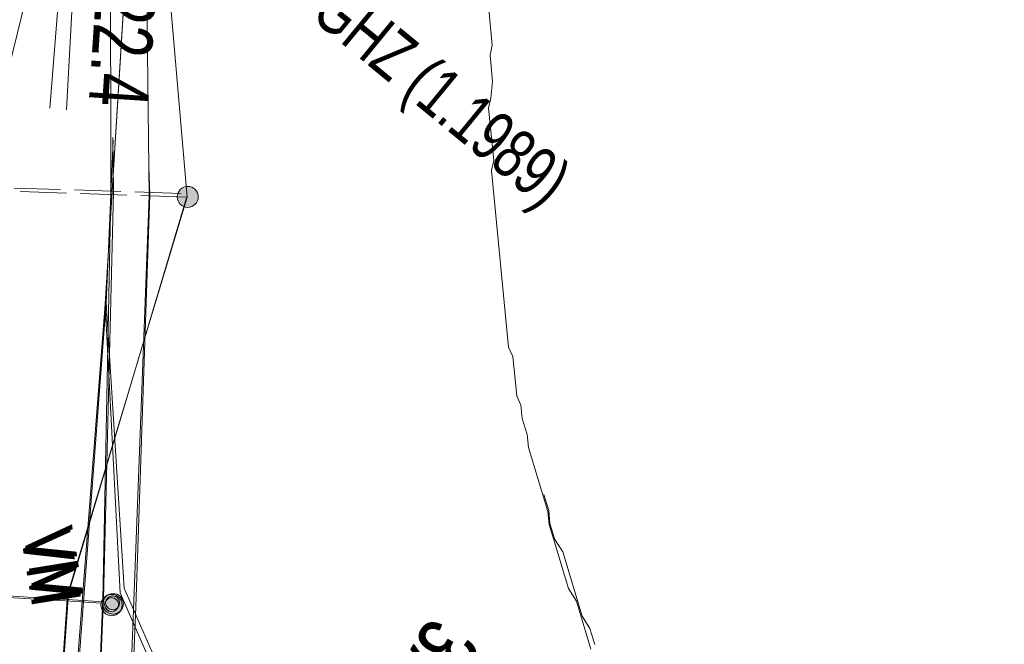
# Model space of a CAD drawing. Header units: metres. Extents: x -740 to 758, y -633 to 854.
# Tile 452 of 656: x -17.75 to -8.93, y -270.96 to -265.36. Entities that reach past the tile are written whole.
import ezdxf

# ---------------------------------------------------------------- set-up
doc = ezdxf.new("R2010")
doc.units = ezdxf.units.M
doc.header["$MEASUREMENT"] = 0
doc.linetypes.add('416_125', pattern=[0.5408, 0.416, -0.1248])
for name, color, linetype in [('Grundkarte.LOVION', 7, 'Continuous'), ('Strom.LOVION', 7, 'Continuous'), ('StromBemass.LOVION', 7, 'Continuous')]:
    doc.layers.add(name, color=color, linetype=linetype)
doc.styles.add('ERSTELLTER_STIL_1', font='arial.ttf')

msp = doc.modelspace()

# ---------------------------------------------------------------- hatches: boundary and pattern name
at = {"layer": 'StromBemass.LOVION', "linetype": 'Continuous', "lineweight": 13}
for points in [[(-16.1746, -267.0114), (-16.1677, -267.0018), (-16.162, -266.9914), (-16.1577, -266.9804), (-16.1548, -266.969), (-16.1534, -266.9572), (-16.1534, -266.9454), (-16.1549, -266.9336), (-16.1579, -266.9222), (-16.1623, -266.9112), (-16.168, -266.9008), (-16.175, -266.8913), (-16.1832, -266.8827), (-16.1923, -266.8752), (-16.2023, -266.8689), (-16.213, -266.8639), (-16.2243, -266.8602), (-16.2359, -266.8581), (-16.2477, -266.8574), (-16.2596, -266.8581), (-16.2712, -266.8604), (-16.2824, -266.8641), (-16.2931, -266.8692), (-16.3031, -266.8755), (-16.3122, -266.8831), (-16.3202, -266.8918), (-16.3272, -266.9014), (-16.3328, -266.9117), (-16.3372, -266.9228), (-16.3401, -266.9342), (-16.3415, -266.946), (-16.3415, -266.9578), (-16.3399, -266.9696), (-16.337, -266.981), (-16.3326, -266.992), (-16.3268, -267.0023), (-16.3199, -267.0119), (-16.3117, -267.0205), (-16.3026, -267.028), (-16.2926, -267.0343), (-16.2818, -267.0393), (-16.2706, -267.0429), (-16.259, -267.0451), (-16.2471, -267.0458), (-16.2353, -267.0451), (-16.2237, -267.0428), (-16.2125, -267.0391), (-16.2018, -267.034), (-16.1918, -267.0277), (-16.1827, -267.0201)], [(-16.8564, -270.6689), (-16.8494, -270.6592), (-16.8437, -270.6488), (-16.8393, -270.6376), (-16.8364, -270.626), (-16.8349, -270.6142), (-16.835, -270.6022), (-16.8365, -270.5904), (-16.8395, -270.5788), (-16.844, -270.5677), (-16.8498, -270.5573), (-16.8568, -270.5476), (-16.865, -270.5389), (-16.8742, -270.5313), (-16.8844, -270.525), (-16.8952, -270.5199), (-16.9066, -270.5163), (-16.9183, -270.5141), (-16.9302, -270.5134), (-16.9422, -270.5141), (-16.9539, -270.5164), (-16.9653, -270.5201), (-16.976, -270.5253), (-16.9861, -270.5317), (-16.9953, -270.5394), (-17.0035, -270.5481), (-17.0104, -270.5578), (-17.0162, -270.5683), (-17.0205, -270.5794), (-17.0235, -270.591), (-17.0249, -270.6028), (-17.0249, -270.6148), (-17.0234, -270.6266), (-17.0203, -270.6382), (-17.0159, -270.6493), (-17.0101, -270.6598), (-17.0031, -270.6694), (-16.9949, -270.6781), (-16.9856, -270.6857), (-16.9755, -270.6921), (-16.9647, -270.6971), (-16.9533, -270.7008), (-16.9416, -270.703), (-16.9296, -270.7037), (-16.9177, -270.7029), (-16.906, -270.7006), (-16.8946, -270.6969), (-16.8838, -270.6918), (-16.8738, -270.6853), (-16.8646, -270.6777)], [(-16.8452, -270.6554), (-16.8385, -270.6461), (-16.8329, -270.6359), (-16.8287, -270.6251), (-16.8259, -270.6139), (-16.8245, -270.6024), (-16.8245, -270.5909), (-16.826, -270.5794), (-16.8289, -270.5682), (-16.8332, -270.5575), (-16.8388, -270.5474), (-16.8456, -270.538), (-16.8536, -270.5296), (-16.8625, -270.5223), (-16.8723, -270.5161), (-16.8828, -270.5112), (-16.8938, -270.5077), (-16.9051, -270.5055), (-16.9167, -270.5049), (-16.9282, -270.5056), (-16.9396, -270.5078), (-16.9506, -270.5114), (-16.961, -270.5164), (-16.9708, -270.5226), (-16.9797, -270.53), (-16.9875, -270.5385), (-16.9943, -270.5479), (-16.9999, -270.558), (-17.0041, -270.5688), (-17.0069, -270.58), (-17.0083, -270.5915), (-17.0083, -270.603), (-17.0068, -270.6145), (-17.0039, -270.6257), (-16.9996, -270.6364), (-16.994, -270.6466), (-16.9872, -270.6559), (-16.9792, -270.6643), (-16.9703, -270.6716), (-16.9605, -270.6778), (-16.95, -270.6827), (-16.939, -270.6862), (-16.9276, -270.6884), (-16.9161, -270.6891), (-16.9046, -270.6883), (-16.8932, -270.6861), (-16.8822, -270.6825), (-16.8718, -270.6775), (-16.862, -270.6713), (-16.8531, -270.6639)], [(-16.8813, -270.644), (-16.8767, -270.6377), (-16.8729, -270.6308), (-16.8701, -270.6235), (-16.8682, -270.6159), (-16.8672, -270.6081), (-16.8672, -270.6002), (-16.8682, -270.5925), (-16.8702, -270.5849), (-16.8731, -270.5776), (-16.8769, -270.5707), (-16.8815, -270.5644), (-16.8869, -270.5587), (-16.893, -270.5537), (-16.8996, -270.5496), (-16.9067, -270.5462), (-16.9142, -270.5438), (-16.9219, -270.5424), (-16.9297, -270.5419), (-16.9375, -270.5425), (-16.9452, -270.5439), (-16.9527, -270.5464), (-16.9598, -270.5498), (-16.9664, -270.554), (-16.9724, -270.559), (-16.9778, -270.5647), (-16.9823, -270.5711), (-16.9861, -270.578), (-16.989, -270.5853), (-16.9909, -270.5929), (-16.9918, -270.6006), (-16.9918, -270.6085), (-16.9908, -270.6163), (-16.9888, -270.6239), (-16.9859, -270.6311), (-16.9821, -270.638), (-16.9775, -270.6443), (-16.9721, -270.65), (-16.9661, -270.655), (-16.9594, -270.6592), (-16.9523, -270.6625), (-16.9449, -270.6649), (-16.9371, -270.6663), (-16.9293, -270.6668), (-16.9215, -270.6663), (-16.9138, -270.6648), (-16.9064, -270.6623), (-16.8993, -270.659), (-16.8927, -270.6548), (-16.8866, -270.6497)], [(-16.8719, -270.6284), (-16.8673, -270.6221), (-16.8635, -270.6151), (-16.8606, -270.6078), (-16.8587, -270.6002), (-16.8577, -270.5923), (-16.8577, -270.5845), (-16.8587, -270.5766), (-16.8607, -270.569), (-16.8637, -270.5617), (-16.8675, -270.5548), (-16.8721, -270.5484), (-16.8775, -270.5427), (-16.8836, -270.5377), (-16.8903, -270.5335), (-16.8974, -270.5302), (-16.9049, -270.5278), (-16.9127, -270.5263), (-16.9206, -270.5258), (-16.9284, -270.5264), (-16.9362, -270.5279), (-16.9436, -270.5303), (-16.9508, -270.5337), (-16.9574, -270.5379), (-16.9635, -270.543), (-16.9688, -270.5487), (-16.9735, -270.5551), (-16.9772, -270.5621), (-16.9801, -270.5694), (-16.982, -270.577), (-16.983, -270.5849), (-16.983, -270.5927), (-16.982, -270.6006), (-16.98, -270.6082), (-16.9771, -270.6155), (-16.9732, -270.6224), (-16.9686, -270.6288), (-16.9632, -270.6345), (-16.9571, -270.6395), (-16.9504, -270.6437), (-16.9433, -270.647), (-16.9358, -270.6494), (-16.928, -270.6509), (-16.9202, -270.6514), (-16.9123, -270.6508), (-16.9046, -270.6493), (-16.8971, -270.6469), (-16.8899, -270.6435), (-16.8833, -270.6393), (-16.8772, -270.6342)]]:
    msp.add_hatch(color=7, dxfattribs=at).paths.add_polyline_path(points)

# ---------------------------------------------------------------- linework, layer by layer
at = {"layer": 'Grundkarte.LOVION', "color": 8, "linetype": 'Continuous', "lineweight": 18}
for points in [[(136.3638, -133.5422), (130.0874, -137.9686), (108.7607, -152.9105), (98.2219, -160.2954), (87.5189, -167.8146), (76.9802, -175.1995), (66.2508, -182.7508), (55.6006, -190.2057), (44.8712, -197.7571), (31.8143, -206.8955), (18.6782, -216.1304), (5.5949, -225.301), (-7.4522, -240.5861), (-16.7231, -263.6595), (-16.9871, -267.9118), (-17.6288, -276.1615)], [(136.3638, -133.5422), (130.0874, -137.9686), (108.7607, -152.9105), (98.2219, -160.2954), (87.5189, -167.8146), (76.9802, -175.1995), (66.2508, -182.7508), (55.6006, -190.2057), (44.8712, -197.7571), (31.8143, -206.8955), (18.6782, -216.1304), (5.5949, -225.301), (-7.4522, -240.5861), (-16.7231, -263.6595), (-16.9871, -267.9118), (-17.6288, -276.1615)], [(-17.6288, -276.1615), (-16.9871, -267.9118), (-16.8523, -270.4995), (-15.7864, -272.9371), (-14.6893, -274.485), (-13.2695, -275.7057), (-11.512, -276.4501), (-9.7568, -276.8697), (-6.9819, -276.8348), (-4.6121, -275.9824), (68.7118, -236.036), (86.2715, -226.3981), (87.6459, -225.6431), (89.3017, -224.7423), (103.8048, -216.7925), (110.8882, -229.9912), (96.9741, -237.6174), (92.7395, -239.9526), (40.0547, -268.8075), (32.62, -272.8742), (25.5251, -276.7895), (22.2665, -278.5268), (6.5003, -287.1616), (0.0152, -290.6626)], [(-17.6288, -276.1615), (-16.9871, -267.9118), (-16.8523, -270.4995), (-15.7864, -272.9371), (-14.6893, -274.485), (-13.2695, -275.7057), (-11.512, -276.4501), (-9.7568, -276.8697), (-6.9819, -276.8348), (-4.6121, -275.9824), (68.7118, -236.036), (86.2715, -226.3981), (87.6459, -225.6431), (89.3017, -224.7423), (103.8048, -216.7925), (110.8882, -229.9912), (96.9741, -237.6174), (92.7395, -239.9526), (40.0547, -268.8075), (32.62, -272.8742), (25.5251, -276.7895), (22.2665, -278.5268), (6.5003, -287.1616), (0.0152, -290.6626)], [(-16.9143, -266.4473), (-16.979, -267.9019), (-20.5424, -314.8895), (-39.045, -295.5365), (-38.8905, -293.1865), (-37.6715, -276.6342), (-36.4212, -259.1922), (-35.7288, -254.4843)], [(-13.5537, -265.2412), (-13.5194, -265.5925), (-13.5401, -265.6832), (-13.5172, -265.9174), (-13.5321, -266.0666), (-13.5528, -266.1573), (-13.507, -266.6258), (-13.5277, -266.7164), (-13.3732, -268.2973), (-13.3353, -268.3823), (-13.3009, -268.7336), (-13.2631, -268.8186), (-13.2516, -268.9357), (-13.208, -269.0792), (-13.1966, -269.1963), (-13.0222, -269.7704), (-13.0108, -269.8875), (-12.8364, -270.4616), (-12.7664, -270.5729), (-12.6357, -271.0035)], [(-20.5424, -314.8895), (-16.979, -267.9019), (-16.8178, -270.4575), (-15.7519, -272.8951), (-14.6812, -274.4751), (-13.235, -275.6637), (-11.4775, -276.4081), (-9.7222, -276.8276), (-6.9738, -276.8249), (-5.1517, -276.1148), (-6.9738, -276.8249), (-9.7222, -276.8276), (-11.4775, -276.4081), (-13.235, -275.6637), (-14.6812, -274.4751), (-15.7519, -272.8951), (-16.8178, -270.4575), (-16.979, -267.9019), (-16.9143, -266.4473), (-16.979, -267.9019), (-20.5424, -314.8895)], [(7.543, -286.5482), (6.5085, -287.1518), (-2.6669, -292.1571), (-7.5227, -294.7895), (-11.5888, -297.6401), (-13.5478, -299.3686), (-15.2383, -301.4254), (-16.8416, -303.7693), (-17.6789, -305.1812), (-18.7759, -307.5643), (-19.6272, -310.0415), (-20.5424, -314.8895), (-16.979, -267.9019), (-16.8178, -270.4575), (-15.7519, -272.8951), (-14.6812, -274.4751), (-13.235, -275.6637), (-11.4775, -276.4081), (-9.7222, -276.8276), (-6.9738, -276.8249), (-5.1517, -276.1148)], [(-12.6011, -270.9615), (-12.6447, -270.818), (-12.7147, -270.7066), (-12.8891, -270.1325), (-12.9591, -270.0211), (-13.0027, -269.8776), (-13.0141, -269.7605), (-13.0577, -269.617)]]:
    msp.add_lwpolyline(points, dxfattribs=at)
at = {"layer": 'Grundkarte.LOVION', "color": 253, "linetype": 'Continuous', "lineweight": 18}
msp.add_lwpolyline([(-7.4522, -240.5861), (5.5949, -225.301), (18.6782, -216.1304), (30.5537, -232.9984), (44.2063, -224.5111), (57.8325, -216.0558), (68.7118, -236.036), (-4.6121, -275.9824), (-6.9819, -276.8348), (-9.7568, -276.8697), (-11.512, -276.4501), (-13.2695, -275.7057), (-14.6893, -274.485), (-15.7864, -272.9371), (-16.8523, -270.4995), (-16.9871, -267.9118), (-16.7231, -263.6595)], close=True, dxfattribs=at)
at = {"layer": 'Grundkarte.LOVION', "color": 8, "linetype": 'Continuous', "lineweight": 18}
msp.add_lwpolyline([(-7.4522, -240.5861), (5.5949, -225.301), (18.6782, -216.1304), (30.5537, -232.9984), (44.2063, -224.5111), (57.8325, -216.0558), (68.7118, -236.036), (-4.6121, -275.9824), (-6.9819, -276.8348), (-9.7568, -276.8697), (-11.512, -276.4501), (-13.2695, -275.7057), (-14.6893, -274.485), (-15.7864, -272.9371), (-16.8523, -270.4995), (-16.9871, -267.9118), (-16.7231, -263.6595)], close=True, dxfattribs=at)
at = {"layer": 'Grundkarte.LOVION', "color": 253, "linetype": 'Continuous', "lineweight": 18}
msp.add_lwpolyline([(-5.1517, -276.1148), (-6.9738, -276.8249), (-9.7222, -276.8276), (-11.4775, -276.4081), (-13.235, -275.6637), (-14.6812, -274.4751), (-15.7519, -272.8951), (-16.8178, -270.4575), (-16.979, -267.9019), (-16.9143, -266.4473)], dxfattribs=at)
at = {"layer": 'Strom.LOVION', "color": 150, "linetype": 'Continuous', "lineweight": 18}
msp.add_lwpolyline([(28.0287, -208.6843), (23.3576, -211.8454), (20.4917, -213.367), (12.4493, -218.9266), (6.9158, -222.9404), (5.3699, -225.1161), (3.3418, -227.6493), (-2.585, -234.14), (-7.3936, -240.5804), (-10.5511, -246.224), (-13.3813, -251.4365), (-14.6282, -256.0657), (-15.6951, -257.3966), (-16.5421, -258.5582), (-16.8288, -259.8571), (-16.8059, -260.0913), (-16.5151, -262.915), (-17.6982, -265.1735), (-18.5119, -268.4894), (-18.0843, -271.0485)], dxfattribs=at)
at = {"layer": 'Strom.LOVION', "color": 1, "linetype": 'Continuous', "lineweight": 18}
for points in [[(-32.8614, -251.2574), (-33.715, -253.4098), (-19.0623, -257.2677), (-17.4252, -257.5362), (-16.528, -257.4928), (-16.2502, -257.6134), (-16.1533, -258.1507), (-16.2788, -259.2861), (-16.9426, -262.3214), (-16.9352, -266.9314), (-17.0091, -270.5592), (-17.2592, -276.4653)], [(-35.3852, -261.5679), (-33.5635, -253.7496), (-19.1507, -257.5719), (-17.8575, -257.8001), (-17.3387, -258.1188), (-16.9158, -258.8164), (-16.5057, -259.9881), (-16.2034, -262.9289), (-16.4616, -264.5206), (-16.2533, -266.9534), (-17.3236, -270.5161), (-17.7091, -276.0955)], [(-16.9699, -276.703), (-16.7341, -270.6505), (-16.5942, -266.9424), (-16.647, -262.322), (-15.986, -259.2575), (-15.0213, -255.8233)], [(-16.9172, -266.4181), (-16.9139, -266.9054), (-17.0009, -270.5493), (-17.3782, -279.6894), (-16.4972, -297.6176), (-16.5077, -300.3821)], [(-14.2903, -298.2737), (-15.0688, -298.9262), (-15.8621, -298.9742), (-16.2082, -298.609), (-16.1913, -297.5729), (-17.0929, -279.7354), (-16.7128, -270.6246), (-16.5861, -266.9325), (-16.5958, -266.6822)], [(-16.2583, -266.9595), (-17.3155, -270.5062), (-17.9395, -279.3896), (-18.9282, -293.0081), (-18.9524, -293.3651), (-19.566, -302.2032), (-19.3193, -302.4599), (-18.9295, -302.2149), (-17.2478, -300.8239), (-16.2733, -299.6055), (-14.3935, -297.9735), (-12.4867, -296.0137)]]:
    msp.add_lwpolyline(points, dxfattribs=at)
at = {"layer": 'StromBemass.LOVION', "color": 7, "linetype": 'Continuous', "lineweight": 13}
for points in [[(-17.3905, -264.9956), (-17.4838, -266.1574)], [(-17.2705, -265.0135), (-17.3345, -266.1724)]]:
    msp.add_lwpolyline(points, dxfattribs=at)
at = {"layer": 'StromBemass.LOVION', "color": 7, "linetype": '416_125', "lineweight": 13}
for points in [[(-16.3065, -266.9199), (-20.5313, -266.7862)], [(-16.2533, -266.9534), (-20.5527, -266.8122)], [(-40.3886, -269.0971), (-20.6563, -270.3451), (-16.9234, -270.5861)], [(-25.0206, -270.0864), (-20.6776, -270.3711), (-16.9316, -270.5959)]]:
    msp.add_lwpolyline(points, dxfattribs=at)
at = {"layer": 'StromBemass.LOVION', "color": 7, "linetype": 'Continuous', "lineweight": 13}
for centre, radius in [((-16.2474, -266.9516), 0.0942), ((-16.9299, -270.6085), 0.0952), ((-16.9164, -270.597), 0.0921), ((-16.9295, -270.6044), 0.0624), ((-16.9204, -270.5886), 0.0628)]:
    msp.add_circle(centre, radius, dxfattribs=at)

# ---------------------------------------------------------------- texts
at = {"layer": 'Strom.LOVION', "color": 7, "linetype": 'Continuous', "lineweight": 13, "attachment_point": 7, "style": 'ERSTELLTER_STIL_1'}
for s, insert, char_height, rotation in [('{\\A1;\\W0.71563x;GHZ (1.1989)}', (-15.246, -265.4423), 0.4446, 320.58341), ('{\\A1;\\W0.71559x;VM}', (-17.7451, -269.9801), 0.444633, 279.24743), ('{\\A1;\\W0.71559x;VM}', (-17.7238, -269.9541), 0.444628, 279.24408)]:
    msp.add_mtext(s, dxfattribs=dict(at, insert=insert, char_height=char_height, rotation=rotation))
at = {"layer": 'Strom.LOVION', "color": 150, "linetype": 'Continuous', "lineweight": 18, "char_height": 0.533533, "attachment_point": 7, "rotation": 240.24586, "style": 'ERSTELLTER_STIL_1'}
for s, insert in [('{\\A1;\\W0.69470x;3x150/150 AL }', (-14.0915, -270.7047)), ('{\\A1;\\W0.69471x;3x150/150 AL }', (-14.0834, -270.6947))]:
    msp.add_mtext(s, dxfattribs=dict(at, insert=insert))
at = {"layer": 'StromBemass.LOVION', "color": 7, "linetype": 'Continuous', "lineweight": 13, "insert": (-17.0677, -265.0896), "char_height": 0.533551, "attachment_point": 7, "rotation": 266.24429, "style": 'ERSTELLTER_STIL_1'}
msp.add_mtext('{\\A1;\\W0.71557x;22.4}', dxfattribs=at)

doc.saveas('drawing.dxf')
